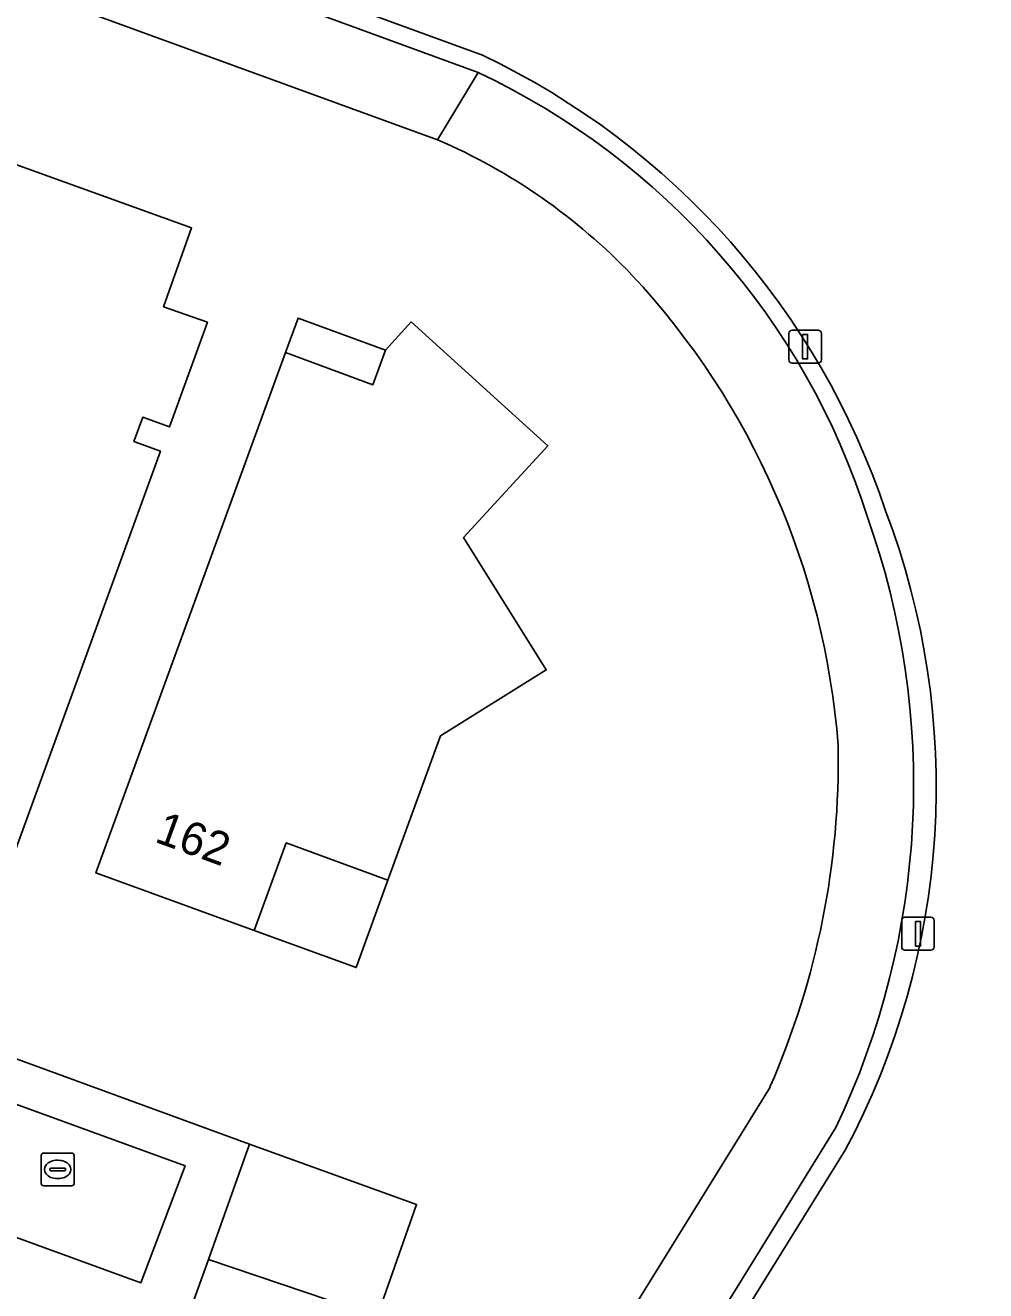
# Model space of a CAD drawing. Extents: x 155275 to 156265, y 382654 to 383635.
# Drawn here: x 156173.61 to 156202.85, y 383087.63 to 383126.16 of the extents above; entities that cross this region are included whole.
import ezdxf

# ---------------------------------------------------------------- set-up
doc = ezdxf.new("R2010")
doc.units = 0
for name, color, linetype in [('IMGEO_Erf', 7, 'Continuous'), ('IMGEO_Groenvoorziening', 7, 'Continuous'), ('IMGEO_Haag', 7, 'Continuous'), ('IMGEO_Lichtmast', 7, 'Continuous'), ('IMGEO_Pand', 7, 'Continuous'), ('IMGEO_Pand_nummerreeks', 7, 'Continuous'), ('IMGEO_Pand_overbouw', 7, 'Continuous'), ('IMGEO_Rijbaan_lokaal_open', 7, 'Continuous'), ('IMGEO_Rioolput', 7, 'Continuous'), ('IMGEO_Voetpad_open', 7, 'Continuous')]:
    doc.layers.add(name, color=color, linetype=linetype)

msp = doc.modelspace()

# ---------------------------------------------------------------- linework, layer by layer
at = {"layer": 'IMGEO_Erf'}
for points in [[(156186.165, 383122.677), (156135.368, 383141.189)], [(156141.159, 383133.605), (156136.957, 383122.044), (156129.421, 383124.82), (156129.19, 383124.191), (156128.366, 383121.823), (156126.586, 383116.989), (156131.047, 383115.372), (156129.474, 383111.049), (156125.004, 383112.675), (156124.888, 383112.422), (156180.442, 383092.09), (156185.522, 383090.259), (156184.32, 383086.843), (156179.189, 383088.577), (156178.076, 383085.485), (156177.931, 383085.531), (156176.583, 383081.776), (156174.183, 383082.637), (156171.783, 383083.498), (156173.131, 383087.254), (156169.941, 383088.491), (156166.165, 383089.955), (156165.257, 383090.285)], [(156108.26, 383082.79), (156154.565, 383065.999), (156156.206, 383068.924), (156158.24, 383074.525), (156161.257, 383073.43), (156162.318, 383076.349), (156159.31, 383077.441), (156162.143, 383085.245), (156162.529, 383085.105), (156162.392, 383084.729), (156167.722, 383082.794), (156167.859, 383083.17), (156168.244, 383083.03), (156165.795, 383076.335), (156170.987, 383074.46), (156172.824, 383079.549), (156178.911, 383077.351), (156175.497, 383067.943), (156169.819, 383070.003), (156167.746, 383064.287), (156162.134, 383066.323), (156161.141, 383063.583), (156174.595, 383058.755), (156196.281, 383093.833)]]:
    msp.add_lwpolyline(points, dxfattribs=at)
for points in [[(156167.368, 383103.403), (156170.922, 383102.108), (156172.345, 383106.024), (156170.164, 383106.816), (156171.758, 383111.199), (156168.534, 383112.343), (156172.188, 383122.334), (156178.674, 383119.993), (156177.825, 383117.591), (156179.155, 383117.122), (156178, 383113.934), (156177.191, 383114.227), (156176.921, 383113.489), (156177.729, 383113.196), (156173.375, 383101.214), (156171.318, 383095.57), (156165.311, 383097.759)], [(156181.535, 383116.198), (156184.19, 383115.211), (156184.58, 383116.271), (156185.361, 383117.129), (156189.519, 383113.354), (156186.955, 383110.562), (156189.472, 383106.533), (156186.25, 383104.528), (156184.65, 383100.128), (156181.555, 383101.265), (156180.577, 383098.601), (156175.764, 383100.351)]]:
    msp.add_lwpolyline(points, close=True, dxfattribs=at)
for centre, radius, start, end in [((156178.963, 383106.028), 18.14, 43.6971, 66.6068), ((156174.734, 383102.424), 23.689, 4.3871, 42.9338), ((156173.594, 383103.762), 24.764, 336.3635, 1.0972)]:
    msp.add_arc(centre, radius, start, end, dxfattribs=at)
at = {"layer": 'IMGEO_Groenvoorziening'}
for points in [[(156198.573, 383091.905), (156174.753, 383053.493), (156174.567, 383053.211), (156183.028, 383047.925), (156210.25, 383092.5), (156227.742, 383120.977), (156225.016, 383125.001), (156213.962, 383129.021), (156208.89, 383130.865), (156134.197, 383158.019), (156129.241, 383159.819), (156124.538, 383161.532), (156119.844, 383163.242), (156115.142, 383164.955), (156108.018, 383167.55), (156101.766, 383156.548), (156102.17, 383156.398), (156187.526, 383125.255)], [(156187.526, 383125.255), (156102.17, 383156.398), (156101.766, 383156.548), (156101.464, 383156.016), (156156.505, 383136.033), (156187.394, 383124.725)], [(156198.28, 383092.598), (156174.125, 383053.487), (156174.567, 383053.211), (156174.753, 383053.493), (156198.573, 383091.905)]]:
    msp.add_lwpolyline(points, dxfattribs=at)
for centre, radius, start, end in [((156177.336, 383103.88), 23.679, 18.4593, 64.5113), ((156177.336, 383103.88), 23.679, 18.4593, 64.5113), ((156177.857, 383104.419), 22.434, 17.6307, 64.8414), ((156177.753, 383102.989), 23.586, 331.9708, 20.8359), ((156177.753, 383102.989), 23.586, 331.9708, 20.8359), ((156176.431, 383103.054), 24.222, 334.4265, 19.6878)]:
    msp.add_arc(centre, radius, start, end, dxfattribs=at)
at = {"layer": 'IMGEO_Haag'}
for points in [[(156187.526, 383125.255), (156102.17, 383156.398), (156101.766, 383156.548), (156101.464, 383156.016), (156156.505, 383136.033), (156187.394, 383124.725)], [(156198.28, 383092.598), (156174.125, 383053.487), (156174.567, 383053.211), (156174.753, 383053.493), (156198.573, 383091.905)]]:
    msp.add_lwpolyline(points, dxfattribs=at)
for centre, radius, start, end in [((156177.336, 383103.88), 23.679, 18.4593, 64.5113), ((156177.857, 383104.419), 22.434, 17.6307, 64.8414), ((156177.753, 383102.989), 23.586, 331.9708, 20.8359), ((156176.431, 383103.054), 24.222, 334.4265, 19.6878)]:
    msp.add_arc(centre, radius, start, end, dxfattribs=at)
at = {"layer": 'IMGEO_Lichtmast'}
for p, q in [((156196.853, 383115.978), (156196.853, 383116.778)), ((156196.853, 383116.778), (156196.853, 383115.978)), ((156196.953, 383116.878), (156197.743, 383116.878)), ((156197.743, 383116.878), (156196.953, 383116.878)), ((156197.843, 383116.778), (156197.843, 383115.978)), ((156197.843, 383115.978), (156197.843, 383116.778)), ((156197.743, 383115.878), (156196.953, 383115.878)), ((156196.953, 383115.878), (156197.743, 383115.878)), ((156200.389, 383099.001), (156201.179, 383099.001)), ((156201.179, 383099.001), (156200.389, 383099.001)), ((156200.289, 383098.101), (156200.289, 383098.901)), ((156200.289, 383098.901), (156200.289, 383098.101)), ((156201.279, 383098.901), (156201.279, 383098.101)), ((156201.279, 383098.101), (156201.279, 383098.901)), ((156201.179, 383098.001), (156200.389, 383098.001)), ((156200.389, 383098.001), (156201.179, 383098.001))]:
    msp.add_line(p, q, dxfattribs=at)
for points in [[(156197.273, 383116.753), (156197.423, 383116.753), (156197.423, 383116.003), (156197.273, 383116.003), (156197.273, 383116.753)], [(156200.709, 383098.876), (156200.859, 383098.876), (156200.859, 383098.126), (156200.709, 383098.126), (156200.709, 383098.876)]]:
    msp.add_lwpolyline(points, dxfattribs=at)
for centre, start, end in [((156196.953, 383116.778), 90, 180), ((156196.953, 383116.778), 90, 180), ((156197.743, 383116.778), 0, 90), ((156197.743, 383116.778), 360, 90), ((156196.953, 383115.978), 180, 270), ((156196.953, 383115.978), 180, 270), ((156197.743, 383115.978), 270, 0), ((156197.743, 383115.978), 270, 0), ((156200.389, 383098.901), 90, 180), ((156200.389, 383098.901), 90, 180), ((156201.179, 383098.901), 0, 90), ((156201.179, 383098.901), 360, 90), ((156200.389, 383098.101), 180, 270), ((156200.389, 383098.101), 180, 270), ((156201.179, 383098.101), 270, 0), ((156201.179, 383098.101), 270, 0)]:
    msp.add_arc(centre, 0.1, start, end, dxfattribs=at)
at = {"layer": 'IMGEO_Pand'}
for points in [[(156177.729, 383113.196), (156176.921, 383113.489), (156177.191, 383114.227), (156178, 383113.934), (156179.155, 383117.122), (156177.825, 383117.591), (156178.674, 383119.993), (156172.188, 383122.334), (156168.534, 383112.343), (156171.758, 383111.199), (156170.164, 383106.816), (156172.345, 383106.024), (156170.922, 383102.108), (156167.368, 383103.403), (156165.311, 383097.759), (156171.318, 383095.57), (156173.375, 383101.214)], [(156186.955, 383110.562), (156189.519, 383113.354), (156185.361, 383117.129), (156184.58, 383116.271), (156184.19, 383115.211), (156181.535, 383116.198), (156175.764, 383100.351), (156180.577, 383098.601), (156181.555, 383101.265), (156184.65, 383100.128), (156186.25, 383104.528), (156189.472, 383106.533)], [(156185.522, 383090.259), (156180.442, 383092.09), (156179.189, 383088.577), (156184.32, 383086.843)]]:
    msp.add_lwpolyline(points, close=True, dxfattribs=at)
at = {"layer": 'IMGEO_Pand_overbouw'}
for points in [[(156181.535, 383116.198), (156184.19, 383115.211), (156184.58, 383116.271), (156181.918, 383117.249)], [(156184.65, 383100.128), (156181.555, 383101.265), (156180.577, 383098.601), (156183.685, 383097.472)]]:
    msp.add_lwpolyline(points, close=True, dxfattribs=at)
at = {"layer": 'IMGEO_Rijbaan_lokaal_open'}
msp.add_lwpolyline([(156119.622, 383112.871), (156118.334, 383109.306), (156177.133, 383087.872), (156178.482, 383091.43)], close=True, dxfattribs=at)
at = {"layer": 'IMGEO_Rioolput'}
for p, q in [((156174.098, 383090.897), (156174.098, 383091.749)), ((156174.173, 383091.823), (156175.025, 383091.823)), ((156175.099, 383091.749), (156175.099, 383090.897)), ((156174.357, 383091.317), (156174.357, 383091.329)), ((156174.795, 383091.28), (156174.397, 383091.28)), ((156174.4, 383091.366), (156174.798, 383091.366)), ((156174.586, 383091.603), (156174.611, 383091.603)), ((156174.841, 383091.329), (156174.841, 383091.317)), ((156174.609, 383091.043), (156174.584, 383091.043)), ((156175.025, 383090.823), (156174.173, 383090.823))]:
    msp.add_line(p, q, dxfattribs=at)
for points in [[(156174.098, 383090.897), (156174.098, 383091.749)], [(156174.173, 383091.823), (156175.025, 383091.823)], [(156175.099, 383091.749), (156175.099, 383090.897)], [(156175.025, 383090.823), (156174.173, 383090.823)]]:
    msp.add_lwpolyline(points, dxfattribs=at)
for centre, radius, start, end in [((156174.175, 383091.747), 0.0765, 91.552, 178.448), ((156174.175, 383091.747), 0.0765, 91.552, 178.448), ((156175.023, 383091.747), 0.0765, 1.552, 88.448), ((156175.023, 383091.747), 0.0765, 1.552, 88.448), ((156174.397, 383091.326), 0.0403, 85.8775, 175.7526), ((156174.394, 383091.316), 0.0366, 178.938, 274.7102), ((156174.798, 383091.323), 0.043, 264.8664, 352.4533), ((156174.802, 383091.328), 0.0386, 1.7309, 96.639), ((156174.175, 383090.899), 0.0765, 181.552, 268.448), ((156174.175, 383090.899), 0.0765, 181.552, 268.448), ((156175.023, 383090.899), 0.0765, 271.552, 358.448), ((156175.023, 383090.899), 0.0765, 271.552, 358.448)]:
    msp.add_arc(centre, radius, start, end, dxfattribs=at)
for centre, major_axis, ratio, start_param, end_param in [((156174.585, 383091.323), (-0.387, 0.002), 0.722429, 4.712389, 7.853982), ((156174.61, 383091.323), (-0.39, 0.002), 0.717154, 1.570796, 4.712389)]:
    msp.add_ellipse(centre, major_axis=major_axis, ratio=ratio, start_param=start_param, end_param=end_param, dxfattribs=at)
at = {"layer": 'IMGEO_Voetpad_open'}
for points in [[(156074.168, 383163.435), (156101.596, 383153.469), (156118.593, 383147.293), (156119.949, 383146.79), (156124.64, 383145.063), (156128.705, 383143.604), (156130.539, 383142.929), (156135.368, 383141.189), (156186.165, 383122.677), (156187.394, 383124.725), (156156.505, 383136.033), (156101.464, 383156.016), (156097.818, 383157.376), (156074.766, 383165.893)], [(156187.394, 383124.725), (156186.165, 383122.677)], [(156119.622, 383112.871), (156178.482, 383091.43), (156177.133, 383087.872), (156118.334, 383109.306)], [(156178.076, 383085.485), (156179.189, 383088.577), (156180.442, 383092.09), (156124.888, 383112.422)], [(156196.281, 383093.833), (156174.595, 383058.755), (156173.746, 383057.498), (156168.378, 383048.666), (156167.609, 383047.414), (156142.2, 383006.122), (156144.238, 383004.896), (156172.874, 383051.436), (156174.125, 383053.487), (156198.28, 383092.598)]]:
    msp.add_lwpolyline(points, dxfattribs=at)
for centre, radius, start, end in [((156177.857, 383104.419), 22.434, 17.6307, 64.8414), ((156178.963, 383106.028), 18.14, 43.6971, 66.6068), ((156174.734, 383102.424), 23.689, 4.3871, 42.9338), ((156176.431, 383103.054), 24.222, 334.4265, 19.6878), ((156173.594, 383103.762), 24.764, 336.3635, 1.0972)]:
    msp.add_arc(centre, radius, start, end, dxfattribs=at)

# ---------------------------------------------------------------- texts
at = {"layer": 'IMGEO_Pand_nummerreeks'}
msp.add_text('162', height=1, rotation=340.021, dxfattribs=at).set_placement((156177.517, 383101.31))

doc.saveas('drawing.dxf')
